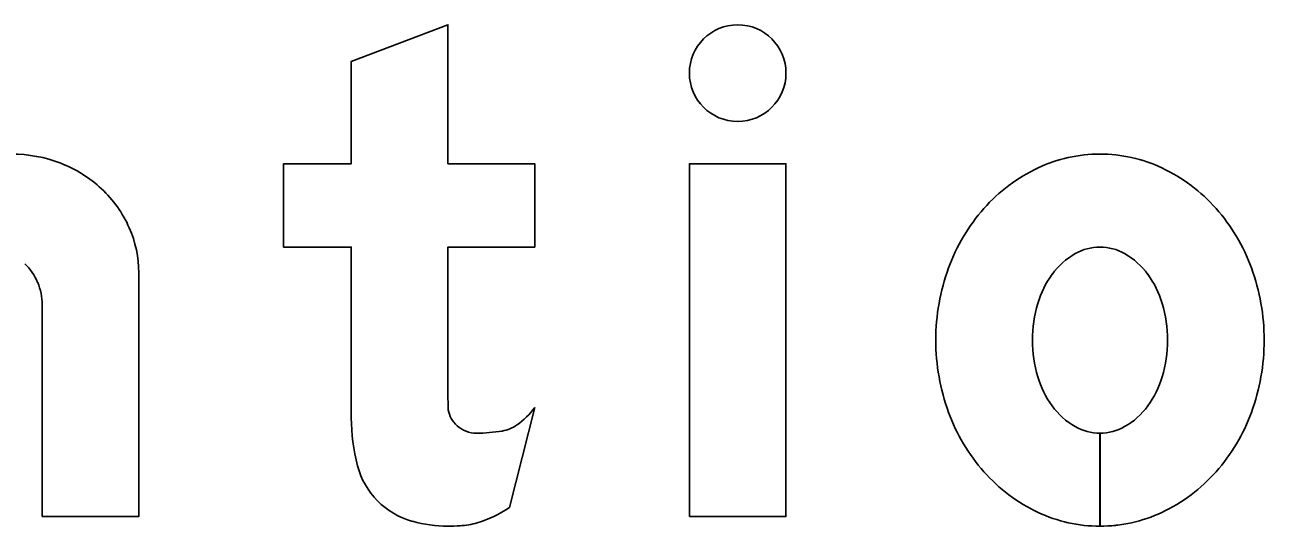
# Model space of a CAD drawing. Extents: x 1806251 to 1809821, y 414895 to 422886.
# Drawn here: x 1809677.5467 to 1809677.8033, y 415112.3253 to 415112.4291 of the extents above; entities that cross this region are included whole.
import ezdxf

# ---------------------------------------------------------------- set-up
doc = ezdxf.new("R2010")
doc.units = 0
for name, color, linetype in [('GSBWFILL', 7, 'Continuous'), ('GSCOLORFILL', 7, 'Continuous'), ('GSOUTLINE', 7, 'Continuous')]:
    doc.layers.add(name, color=color, linetype=linetype)

msp = doc.modelspace()

# ---------------------------------------------------------------- linework, layer by layer
at = {"layer": 'GSBWFILL'}
for p, q in [((1809677.55031, 415112.37118), (1809677.55031, 415112.32732)), ((1809677.64705, 415112.32918), (1809677.65231, 415112.34988)), ((1809677.76931, 415112.34457), (1809677.76931, 415112.32532)), ((1809677.76932, 415112.32532), (1809677.76932, 415112.34457))]:
    msp.add_line(p, q, dxfattribs=at)
for points in [[(1809677.63431, 415112.35382), (1809677.63431, 415112.38307), (1809677.65231, 415112.38307), (1809677.65231, 415112.40032), (1809677.63431, 415112.40032), (1809677.63431, 415112.42907), (1809677.61431, 415112.42149), (1809677.61431, 415112.40032), (1809677.60031, 415112.40032), (1809677.60031, 415112.38307), (1809677.61431, 415112.38307), (1809677.61431, 415112.34778)], [(1809677.55031, 415112.32732), (1809677.57031, 415112.32732), (1809677.57031, 415112.37776)]]:
    msp.add_lwpolyline(points, dxfattribs=at)
msp.add_lwpolyline([(1809677.68431, 415112.32732), (1809677.70431, 415112.32732), (1809677.70431, 415112.40032), (1809677.68431, 415112.40032)], close=True, dxfattribs=at)
msp.add_ellipse((1809677.69431, 415112.41907), major_axis=(0, 0.01), ratio=0.999993, dxfattribs=at)
for centre, major_axis, ratio, start_param, end_param in [((1809677.544, 415112.37417), (0, 0.02816), 0.999998, 5.914285, 6.283185), ((1809677.54468, 415112.37592), (0, 0.02628), 0.999998, 5.532258, 5.914285), ((1809677.76931, 415112.37219), (0, 0.03014), 0.999998, 0, 0.438571), ((1809677.76931, 415112.37219), (0, 0.03014), 0.999998, 5.844614, 6.283185), ((1809677.77121, 415112.36814), (0, 0.03461), 0.999998, 0.438571, 0.847388), ((1809677.76741, 415112.36814), (0, 0.03461), 0.999998, 5.435798, 5.844614), ((1809677.54573, 415112.37704), (0, 0.02474), 0.999998, 5.130076, 5.532258), ((1809677.77418, 415112.36552), (0, 0.03856), 0.999998, 0.847388, 1.220117), ((1809677.76445, 415112.36552), (0, 0.03856), 0.999998, 5.063069, 5.435798), ((1809677.54735, 415112.37776), (0, 0.02296), 0.999998, 4.712389, 5.130076), ((1809677.76931, 415112.37275), (0, 0.01033), 0.999998, 0, 0.517724), ((1809677.76931, 415112.37275), (0, 0.01033), 0.999998, 5.765461, 6.283185), ((1809677.77176, 415112.36846), (0, 0.01526), 0.999998, 0.517724, 0.942), ((1809677.76687, 415112.36846), (0, 0.01526), 0.999998, 5.341185, 5.765461), ((1809677.53838, 415112.37104), (0, 0.01196), 0.999998, 5.115435, 5.51227), ((1809677.77882, 415112.36382), (0, 0.0435), 0.999998, 1.220117, 1.570796), ((1809677.77561, 415112.36566), (0, 0.02003), 0.999998, 0.942, 1.278197), ((1809677.76302, 415112.36566), (0, 0.02003), 0.999998, 5.004989, 5.341185), ((1809677.75981, 415112.36382), (0, 0.0435), 0.999998, 4.712389, 5.063069), ((1809677.53872, 415112.37118), (0, 0.0116), 0.999998, 4.712389, 5.115435), ((1809677.78169, 415112.36382), (0, 0.02638), 0.999998, 1.278197, 1.570796), ((1809677.75693, 415112.36382), (0, 0.02638), 0.999998, 4.712389, 5.004989), ((1809677.77882, 415112.36382), (0, 0.0435), 0.999998, 1.570796, 1.921476), ((1809677.78169, 415112.36382), (0, 0.02638), 0.999998, 1.570796, 1.863396), ((1809677.75693, 415112.36382), (0, 0.02638), 0.999998, 4.419789, 4.712389), ((1809677.75981, 415112.36382), (0, 0.0435), 0.999998, 4.361709, 4.712389), ((1809677.77561, 415112.36199), (0, 0.02003), 0.999998, 1.863396, 2.199593), ((1809677.76302, 415112.36199), (0, 0.02003), 0.999998, 4.083593, 4.419789), ((1809677.75951, 415112.35382), (0, 0.1252), 0.999997, 1.570796, 1.606005), ((1809677.64006, 415112.35039), (0, 0.00575), 0.999997, 1.74085, 2.407828), ((1809677.63915, 415112.3597), (0, 0.01642), 0.999997, 3.756278, 4.071638), ((1809677.77176, 415112.35919), (0, 0.01526), 0.999998, 2.199593, 2.623869), ((1809677.76687, 415112.35919), (0, 0.01526), 0.999998, 3.659317, 4.083593), ((1809677.65312, 415112.34778), (0, 0.03881), 0.999997, 1.570796, 1.830698), ((1809677.77418, 415112.36212), (0, 0.03856), 0.999998, 1.921476, 2.294205), ((1809677.76445, 415112.36212), (0, 0.03856), 0.999998, 3.98898, 4.361709), ((1809677.64024, 415112.35059), (0, 0.00602), 0.999997, 2.407828, 3.141593), ((1809677.64024, 415112.37615), (0, 0.03158), 0.999997, 3.141593, 3.310762), ((1809677.64429, 415112.35241), (0, 0.0075), 0.999997, 3.310762, 3.756278), ((1809677.76931, 415112.3549), (0, 0.01033), 0.999998, 2.623869, 3.141593), ((1809677.76931, 415112.3549), (0, 0.01033), 0.999998, 3.142077, 3.659317), ((1809677.63132, 415112.34198), (0, 0.01625), 0.999997, 1.830698, 2.869526), ((1809677.77121, 415112.35951), (0, 0.03461), 0.999998, 2.294205, 2.703022), ((1809677.76741, 415112.35951), (0, 0.03461), 0.999998, 3.580164, 3.98898), ((1809677.63367, 415112.34886), (0, 0.02379), 0.999997, 3.427755, 3.738844), ((1809677.63431, 415112.35271), (0, 0.02738), 0.999997, 2.869526, 3.141593), ((1809677.6358, 415112.34162), (0, 0.01625), 0.999997, 3.205734, 3.427755), ((1809677.76931, 415112.35546), (0, 0.03014), 0.999998, 2.703022, 3.141593), ((1809677.76931, 415112.35546), (0, 0.03014), 0.999998, 3.141759, 3.580164), ((1809677.63431, 415112.36476), (0, 0.03944), 0.999997, 3.141593, 3.205734)]:
    msp.add_ellipse(centre, major_axis=major_axis, ratio=ratio, start_param=start_param, end_param=end_param, dxfattribs=at)
at = {"layer": 'GSCOLORFILL'}
for p, q in [((1809677.55031, 415112.37118), (1809677.55031, 415112.32732)), ((1809677.64705, 415112.32918), (1809677.65231, 415112.34988)), ((1809677.76931, 415112.34457), (1809677.76931, 415112.32532)), ((1809677.76932, 415112.32532), (1809677.76932, 415112.34457))]:
    msp.add_line(p, q, dxfattribs=at)
for points in [[(1809677.63431, 415112.35382), (1809677.63431, 415112.38307), (1809677.65231, 415112.38307), (1809677.65231, 415112.40032), (1809677.63431, 415112.40032), (1809677.63431, 415112.42907), (1809677.61431, 415112.42149), (1809677.61431, 415112.40032), (1809677.60031, 415112.40032), (1809677.60031, 415112.38307), (1809677.61431, 415112.38307), (1809677.61431, 415112.34778)], [(1809677.55031, 415112.32732), (1809677.57031, 415112.32732), (1809677.57031, 415112.37776)]]:
    msp.add_lwpolyline(points, dxfattribs=at)
msp.add_lwpolyline([(1809677.68431, 415112.32732), (1809677.70431, 415112.32732), (1809677.70431, 415112.40032), (1809677.68431, 415112.40032)], close=True, dxfattribs=at)
msp.add_ellipse((1809677.69431, 415112.41907), major_axis=(0, 0.01), ratio=0.999993, dxfattribs=at)
for centre, major_axis, ratio, start_param, end_param in [((1809677.544, 415112.37417), (0, 0.02816), 0.999998, 5.914285, 6.283185), ((1809677.54468, 415112.37592), (0, 0.02628), 0.999998, 5.532258, 5.914285), ((1809677.76931, 415112.37219), (0, 0.03014), 0.999998, 0, 0.438571), ((1809677.76931, 415112.37219), (0, 0.03014), 0.999998, 5.844614, 6.283185), ((1809677.77121, 415112.36814), (0, 0.03461), 0.999998, 0.438571, 0.847388), ((1809677.76741, 415112.36814), (0, 0.03461), 0.999998, 5.435798, 5.844614), ((1809677.54573, 415112.37704), (0, 0.02474), 0.999998, 5.130076, 5.532258), ((1809677.77418, 415112.36552), (0, 0.03856), 0.999998, 0.847388, 1.220117), ((1809677.76445, 415112.36552), (0, 0.03856), 0.999998, 5.063069, 5.435798), ((1809677.54735, 415112.37776), (0, 0.02296), 0.999998, 4.712389, 5.130076), ((1809677.76931, 415112.37275), (0, 0.01033), 0.999998, 0, 0.517724), ((1809677.76931, 415112.37275), (0, 0.01033), 0.999998, 5.765461, 6.283185), ((1809677.77176, 415112.36846), (0, 0.01526), 0.999998, 0.517724, 0.942), ((1809677.76687, 415112.36846), (0, 0.01526), 0.999998, 5.341185, 5.765461), ((1809677.53838, 415112.37104), (0, 0.01196), 0.999998, 5.115435, 5.51227), ((1809677.77882, 415112.36382), (0, 0.0435), 0.999998, 1.220117, 1.570796), ((1809677.77561, 415112.36566), (0, 0.02003), 0.999998, 0.942, 1.278197), ((1809677.76302, 415112.36566), (0, 0.02003), 0.999998, 5.004989, 5.341185), ((1809677.75981, 415112.36382), (0, 0.0435), 0.999998, 4.712389, 5.063069), ((1809677.53872, 415112.37118), (0, 0.0116), 0.999998, 4.712389, 5.115435), ((1809677.78169, 415112.36382), (0, 0.02638), 0.999998, 1.278197, 1.570796), ((1809677.75693, 415112.36382), (0, 0.02638), 0.999998, 4.712389, 5.004989), ((1809677.77882, 415112.36382), (0, 0.0435), 0.999998, 1.570796, 1.921476), ((1809677.78169, 415112.36382), (0, 0.02638), 0.999998, 1.570796, 1.863396), ((1809677.75693, 415112.36382), (0, 0.02638), 0.999998, 4.419789, 4.712389), ((1809677.75981, 415112.36382), (0, 0.0435), 0.999998, 4.361709, 4.712389), ((1809677.77561, 415112.36199), (0, 0.02003), 0.999998, 1.863396, 2.199593), ((1809677.76302, 415112.36199), (0, 0.02003), 0.999998, 4.083593, 4.419789), ((1809677.75951, 415112.35382), (0, 0.1252), 0.999997, 1.570796, 1.606005), ((1809677.64006, 415112.35039), (0, 0.00575), 0.999997, 1.74085, 2.407828), ((1809677.63915, 415112.3597), (0, 0.01642), 0.999997, 3.756278, 4.071638), ((1809677.77176, 415112.35919), (0, 0.01526), 0.999998, 2.199593, 2.623869), ((1809677.76687, 415112.35919), (0, 0.01526), 0.999998, 3.659317, 4.083593), ((1809677.65312, 415112.34778), (0, 0.03881), 0.999997, 1.570796, 1.830698), ((1809677.77418, 415112.36212), (0, 0.03856), 0.999998, 1.921476, 2.294205), ((1809677.76445, 415112.36212), (0, 0.03856), 0.999998, 3.98898, 4.361709), ((1809677.64024, 415112.35059), (0, 0.00602), 0.999997, 2.407828, 3.141593), ((1809677.64024, 415112.37615), (0, 0.03158), 0.999997, 3.141593, 3.310762), ((1809677.64429, 415112.35241), (0, 0.0075), 0.999997, 3.310762, 3.756278), ((1809677.76931, 415112.3549), (0, 0.01033), 0.999998, 2.623869, 3.141593), ((1809677.76931, 415112.3549), (0, 0.01033), 0.999998, 3.142077, 3.659317), ((1809677.63132, 415112.34198), (0, 0.01625), 0.999997, 1.830698, 2.869526), ((1809677.77121, 415112.35951), (0, 0.03461), 0.999998, 2.294205, 2.703022), ((1809677.76741, 415112.35951), (0, 0.03461), 0.999998, 3.580164, 3.98898), ((1809677.63367, 415112.34886), (0, 0.02379), 0.999997, 3.427755, 3.738844), ((1809677.63431, 415112.35271), (0, 0.02738), 0.999997, 2.869526, 3.141593), ((1809677.6358, 415112.34162), (0, 0.01625), 0.999997, 3.205734, 3.427755), ((1809677.76931, 415112.35546), (0, 0.03014), 0.999998, 2.703022, 3.141593), ((1809677.76931, 415112.35546), (0, 0.03014), 0.999998, 3.141759, 3.580164), ((1809677.63431, 415112.36476), (0, 0.03944), 0.999997, 3.141593, 3.205734)]:
    msp.add_ellipse(centre, major_axis=major_axis, ratio=ratio, start_param=start_param, end_param=end_param, dxfattribs=at)
at = {"layer": 'GSOUTLINE'}
for p, q in [((1809677.55031, 415112.37118), (1809677.55031, 415112.32732)), ((1809677.64705, 415112.32918), (1809677.65231, 415112.34988))]:
    msp.add_line(p, q, dxfattribs=at)
for points in [[(1809677.63431, 415112.35382), (1809677.63431, 415112.38307), (1809677.65231, 415112.38307), (1809677.65231, 415112.40032), (1809677.63431, 415112.40032), (1809677.63431, 415112.42907), (1809677.61431, 415112.42149), (1809677.61431, 415112.40032), (1809677.60031, 415112.40032), (1809677.60031, 415112.38307), (1809677.61431, 415112.38307), (1809677.61431, 415112.34778)], [(1809677.55031, 415112.32732), (1809677.57031, 415112.32732), (1809677.57031, 415112.37776)]]:
    msp.add_lwpolyline(points, dxfattribs=at)
msp.add_lwpolyline([(1809677.68431, 415112.32732), (1809677.70431, 415112.32732), (1809677.70431, 415112.40032), (1809677.68431, 415112.40032)], close=True, dxfattribs=at)
msp.add_ellipse((1809677.69431, 415112.41907), major_axis=(0, 0.01), ratio=0.999993, dxfattribs=at)
for centre, major_axis, ratio, start_param, end_param in [((1809677.544, 415112.37417), (0, 0.02816), 0.999998, 5.914285, 6.283185), ((1809677.54468, 415112.37592), (0, 0.02628), 0.999998, 5.532258, 5.914285), ((1809677.76931, 415112.37219), (0, 0.03014), 0.999998, 0, 0.438571), ((1809677.76931, 415112.37219), (0, 0.03014), 0.999998, 5.844614, 6.283185), ((1809677.77121, 415112.36814), (0, 0.03461), 0.999998, 0.438571, 0.847388), ((1809677.76741, 415112.36814), (0, 0.03461), 0.999998, 5.435798, 5.844614), ((1809677.54573, 415112.37704), (0, 0.02474), 0.999998, 5.130076, 5.532258), ((1809677.77418, 415112.36552), (0, 0.03856), 0.999998, 0.847388, 1.220117), ((1809677.76445, 415112.36552), (0, 0.03856), 0.999998, 5.063069, 5.435798), ((1809677.54735, 415112.37776), (0, 0.02296), 0.999998, 4.712389, 5.130076), ((1809677.76931, 415112.37275), (0, 0.01033), 0.999998, 0, 0.517724), ((1809677.76931, 415112.37275), (0, 0.01033), 0.999998, 5.765461, 6.283185), ((1809677.77176, 415112.36846), (0, 0.01526), 0.999998, 0.517724, 0.942), ((1809677.76687, 415112.36846), (0, 0.01526), 0.999998, 5.341185, 5.765461), ((1809677.53838, 415112.37104), (0, 0.01196), 0.999998, 5.115435, 5.51227), ((1809677.77882, 415112.36382), (0, 0.0435), 0.999998, 1.220117, 1.570796), ((1809677.77561, 415112.36566), (0, 0.02003), 0.999998, 0.942, 1.278197), ((1809677.76302, 415112.36566), (0, 0.02003), 0.999998, 5.004989, 5.341185), ((1809677.75981, 415112.36382), (0, 0.0435), 0.999998, 4.712389, 5.063069), ((1809677.53872, 415112.37118), (0, 0.0116), 0.999998, 4.712389, 5.115435), ((1809677.78169, 415112.36382), (0, 0.02638), 0.999998, 1.278197, 1.570796), ((1809677.75693, 415112.36382), (0, 0.02638), 0.999998, 4.712389, 5.004989), ((1809677.77882, 415112.36382), (0, 0.0435), 0.999998, 1.570796, 1.921476), ((1809677.78169, 415112.36382), (0, 0.02638), 0.999998, 1.570796, 1.863396), ((1809677.75693, 415112.36382), (0, 0.02638), 0.999998, 4.419789, 4.712389), ((1809677.75981, 415112.36382), (0, 0.0435), 0.999998, 4.361709, 4.712389), ((1809677.77561, 415112.36199), (0, 0.02003), 0.999998, 1.863396, 2.199593), ((1809677.76302, 415112.36199), (0, 0.02003), 0.999998, 4.083593, 4.419789), ((1809677.75951, 415112.35382), (0, 0.1252), 0.999997, 1.570796, 1.606005), ((1809677.64006, 415112.35039), (0, 0.00575), 0.999997, 1.74085, 2.407828), ((1809677.63915, 415112.3597), (0, 0.01642), 0.999997, 3.756278, 4.071638), ((1809677.77176, 415112.35919), (0, 0.01526), 0.999998, 2.199593, 2.623869), ((1809677.76687, 415112.35919), (0, 0.01526), 0.999998, 3.659317, 4.083593), ((1809677.65312, 415112.34778), (0, 0.03881), 0.999997, 1.570796, 1.830698), ((1809677.77418, 415112.36212), (0, 0.03856), 0.999998, 1.921476, 2.294205), ((1809677.76445, 415112.36212), (0, 0.03856), 0.999998, 3.98898, 4.361709), ((1809677.64024, 415112.35059), (0, 0.00602), 0.999997, 2.407828, 3.141593), ((1809677.64024, 415112.37615), (0, 0.03158), 0.999997, 3.141593, 3.310762), ((1809677.64429, 415112.35241), (0, 0.0075), 0.999997, 3.310762, 3.756278), ((1809677.76931, 415112.3549), (0, 0.01033), 0.999998, 2.623869, 3.141593), ((1809677.76931, 415112.3549), (0, 0.01033), 0.999998, 3.141593, 3.659317), ((1809677.63132, 415112.34198), (0, 0.01625), 0.999997, 1.830698, 2.869526), ((1809677.77121, 415112.35951), (0, 0.03461), 0.999998, 2.294205, 2.703022), ((1809677.76741, 415112.35951), (0, 0.03461), 0.999998, 3.580164, 3.98898), ((1809677.63367, 415112.34886), (0, 0.02379), 0.999997, 3.427755, 3.738844), ((1809677.63431, 415112.35271), (0, 0.02738), 0.999997, 2.869526, 3.141593), ((1809677.6358, 415112.34162), (0, 0.01625), 0.999997, 3.205734, 3.427755), ((1809677.76931, 415112.35546), (0, 0.03014), 0.999998, 2.703022, 3.141593), ((1809677.76931, 415112.35546), (0, 0.03014), 0.999998, 3.141593, 3.580164), ((1809677.63431, 415112.36476), (0, 0.03944), 0.999997, 3.141593, 3.205734)]:
    msp.add_ellipse(centre, major_axis=major_axis, ratio=ratio, start_param=start_param, end_param=end_param, dxfattribs=at)

doc.saveas('drawing.dxf')
